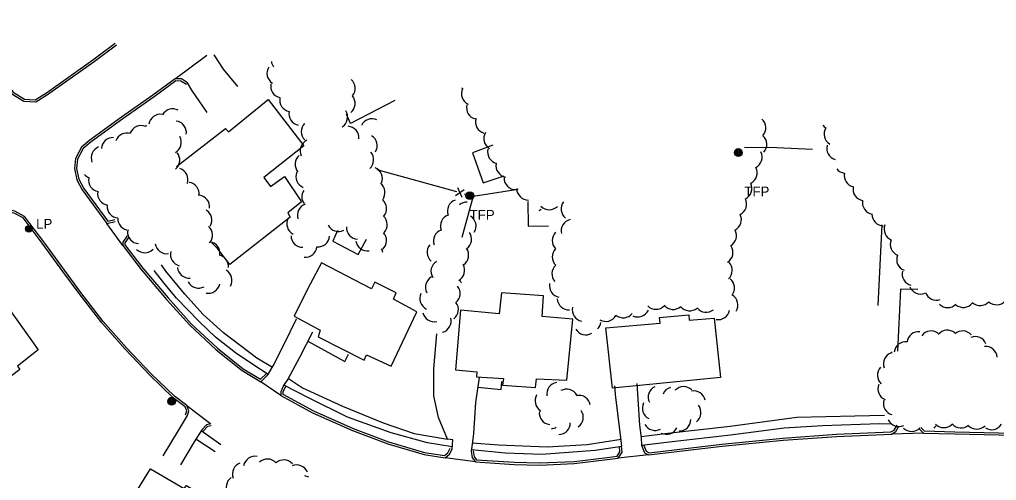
# Model space of a CAD drawing. Extents: x 2402803 to 2427059, y 6985292 to 6997652.
# Drawn here: x 2404570.8 to 2405044.7, y 6992066.5 to 6992290.2 of the extents above; entities that cross this region are included whole.
import ezdxf

# ---------------------------------------------------------------- set-up
doc = ezdxf.new("R2010")
doc.units = 0
for name, color, linetype in [('p_dtm sidewalk', 7, 'Continuous'), ('p_road - paved curb', 7, 'Continuous'), ('p_structure building', 7, 'Continuous'), ('p_structure fence', 7, 'Continuous'), ('p_utility manhole', 7, 'Continuous'), ('p_veg woods', 7, 'Continuous')]:
    doc.layers.add(name, color=color, linetype=linetype)

msp = doc.modelspace()

# ---------------------------------------------------------------- linework, layer by layer
at = {"layer": 'p_dtm sidewalk'}
for points in [[(2404693.43, 6992121.31), (2404685.84, 6992125.89), (2404669.74, 6992138.08), (2404659.78, 6992147.09), (2404650.98, 6992156.9), (2404641.77, 6992168.04), (2404639.56, 6992171.15)], [(2404691.36, 6992117.94), (2404683.87, 6992122.69), (2404675.57, 6992128.46), (2404665.76, 6992135.97), (2404657.84, 6992143.63), (2404646.95, 6992154.94), (2404640.81, 6992162.46), (2404636.06, 6992168.36)], [(2404710.64, 6992134.07), (2404728.58, 6992124.22), (2404730.31, 6992127.7)], [(2404780.71, 6992082.87), (2404768.69, 6992084.77), (2404751.05, 6992089.64), (2404729.83, 6992097.24), (2404711.23, 6992106.34), (2404699.01, 6992112.76)], [(2404701.17, 6992115.96), (2404708.06, 6992111.49), (2404727.5, 6992102.51), (2404747.22, 6992094.5), (2404762.19, 6992089.29), (2404778.32, 6992086.52)], [(2404793.05, 6992111.72), (2404804.42, 6992110.55), (2404804.76, 6992114.45)], [(2404990.47, 6992097.93), (2404976.01, 6992097.71), (2404947.85, 6992097.11), (2404915.54, 6992092.63), (2404885.35, 6992089.26), (2404872.29, 6992087.57)], [(2404872.56, 6992083.53), (2404887.41, 6992085.41), (2404915.65, 6992088.67), (2404941.77, 6992092.04), (2404960.23, 6992093.11), (2404987.9, 6992094.1), (2404993.6, 6992093.97)], [(2404658.86, 6992090.66), (2404668.4, 6992083.89)], [(2404656.35, 6992086.73), (2404665.65, 6992080.48)], [(2404862.62, 6992086.35), (2404846.16, 6992083.76), (2404826.81, 6992082.62), (2404803.15, 6992083.53), (2404790.42, 6992084.55)], [(2404789.97, 6992081.48), (2404806.41, 6992079.91), (2404824.08, 6992079.29), (2404850.08, 6992081.11), (2404862.9, 6992083.08)]]:
    msp.add_lwpolyline(points, dxfattribs=at)
at = {"layer": 'p_road - paved curb'}
for points in [[(2404541.89, 6992289.6), (2404551.55, 6992275.14), (2404561.19, 6992261.59), (2404566.97, 6992254.18), (2404572.84, 6992250.5), (2404578.63, 6992250.18), (2404584.37, 6992253.74), (2404606.98, 6992269.73), (2404617.83, 6992277.89)], [(2404542.72, 6992290.16), (2404552.37, 6992275.71), (2404561.99, 6992262.19), (2404567.65, 6992254.93), (2404573.15, 6992251.48), (2404578.37, 6992251.2), (2404583.82, 6992254.57), (2404606.39, 6992270.54), (2404617.23, 6992278.69)], [(2404661.68, 6992272.65), (2404646.41, 6992261.38)], [(2404676.64, 6992257.7), (2404669.7, 6992266.11), (2404665.19, 6992273.04)], [(2404652.23, 6992259.49), (2404649.28, 6992261.33), (2404646.31, 6992261.36), (2404635.49, 6992253.51), (2404620.25, 6992242.8), (2404604.83, 6992231.56), (2404600.82, 6992228.26), (2404597.96, 6992222.7), (2404597.35, 6992217.8), (2404598.57, 6992212.36), (2404601.12, 6992207.56), (2404613.1, 6992191.23), (2404617.13, 6992192.08)], [(2404651.7, 6992258.64), (2404648.99, 6992260.33), (2404646.63, 6992260.36), (2404636.07, 6992252.7), (2404620.83, 6992241.99), (2404605.44, 6992230.77), (2404601.61, 6992227.62), (2404598.93, 6992222.4), (2404598.36, 6992217.85), (2404599.52, 6992212.71), (2404601.97, 6992208.09), (2404613.52, 6992192.34), (2404616.92, 6992193.06)], [(2404661.83, 6992245.03), (2404654.38, 6992255.84), (2404652.23, 6992259.49)], [(2404652.26, 6992097.97), (2404652.95, 6992100.23), (2404651.9, 6992102.87), (2404645.97, 6992107.33), (2404634.67, 6992118.26), (2404622.7, 6992130.84), (2404611.38, 6992143.67), (2404600.52, 6992157.75), (2404592.54, 6992168.48), (2404582.61, 6992182.29), (2404573.2, 6992194.65), (2404568.54, 6992197.23), (2404561.85, 6992198.22), (2404556.52, 6992196.03), (2404531.05, 6992178.19), (2404508.81, 6992162.33), (2404508.06, 6992160.26), (2404509.4, 6992157.39)], [(2404651.3, 6992098.26), (2404651.89, 6992100.19), (2404651.07, 6992102.24), (2404645.32, 6992106.57), (2404633.96, 6992117.56), (2404621.96, 6992130.16), (2404610.61, 6992143.03), (2404599.72, 6992157.15), (2404591.73, 6992167.89), (2404581.81, 6992181.7), (2404572.53, 6992193.88), (2404568.21, 6992196.27), (2404561.98, 6992197.19), (2404557, 6992195.15), (2404531.63, 6992177.37), (2404509.64, 6992161.7), (2404509.14, 6992160.31), (2404510.31, 6992157.81)], [(2404620.82, 6992180.5), (2404613.1, 6992191.23)], [(2404622.95, 6992185.18), (2404620.93, 6992182.18), (2404620.82, 6992180.5), (2404629.77, 6992168.81), (2404642.07, 6992154.37), (2404653.34, 6992141.81), (2404666.12, 6992129.84), (2404678.75, 6992119.91), (2404687.86, 6992114.38), (2404691.24, 6992117.74)], [(2404623.78, 6992184.62), (2404621.91, 6992181.85), (2404621.84, 6992180.81), (2404630.55, 6992169.44), (2404642.82, 6992155.03), (2404654.06, 6992142.51), (2404666.77, 6992130.6), (2404679.32, 6992120.73), (2404687.71, 6992115.64), (2404690.53, 6992118.45)], [(2404691.24, 6992117.74), (2404693.87, 6992122.03), (2404698.98, 6992132.31), (2404705.06, 6992144.86)], [(2404712.94, 6992138.51), (2404706.52, 6992126.14), (2404700.98, 6992115.59), (2404698.85, 6992112.53)], [(2404780.59, 6992081.67), (2404781.05, 6992086.23), (2404778.32, 6992086.52), (2404774.02, 6992096.96), (2404771.81, 6992107.58), (2404771.7, 6992120.73), (2404773.13, 6992137.62)], [(2404697.56, 6992107.75), (2404687.86, 6992114.38)], [(2404698.85, 6992112.53), (2404697.57, 6992109.46), (2404697.56, 6992107.75), (2404712.87, 6992099.31), (2404732.23, 6992090.78), (2404749.39, 6992084.29), (2404767.04, 6992079.12), (2404777.24, 6992077.5), (2404779.41, 6992079.19), (2404780.59, 6992081.67)], [(2404699.77, 6992112.15), (2404698.57, 6992109.26), (2404698.56, 6992108.34), (2404713.31, 6992100.21), (2404732.61, 6992091.71), (2404749.71, 6992085.24), (2404767.26, 6992080.1), (2404776.97, 6992078.56), (2404778.61, 6992079.83), (2404779.69, 6992082.1)], [(2404793.72, 6992116.52), (2404792.03, 6992104.37), (2404790.98, 6992089.19), (2404790.52, 6992085.26), (2404789.87, 6992080.77)], [(2404862.9, 6992083.08), (2404862.55, 6992087.17), (2404859.83, 6992108.18), (2404859.59, 6992112.45)], [(2404870.19, 6992113.53), (2404870.65, 6992105.89), (2404871.56, 6992093.24), (2404872.35, 6992087.12), (2404872.56, 6992083.53)], [(2404651.9, 6992102.87), (2404663.58, 6992093.93)], [(2404640.5, 6992078.43), (2404648.38, 6992091.6), (2404652.26, 6992097.97)], [(2404663.58, 6992093.93), (2404661.52, 6992093.52), (2404659.13, 6992091.09)], [(2404873.49, 6992083.9), (2404874.8, 6992080.62), (2404876.14, 6992079.92), (2404911.49, 6992084.06), (2404941.09, 6992086.98), (2404967.15, 6992088.88), (2404993.52, 6992090), (2404995.13, 6992090.9), (2404996.46, 6992093.28)], [(2405007.32, 6992091.38), (2405009.28, 6992089.51), (2405024.45, 6992089.08), (2405060.27, 6992088.33), (2405062.59, 6992089.22), (2405063.71, 6992093.31)], [(2405008.01, 6992092.1), (2405009.69, 6992090.5), (2405024.47, 6992090.08), (2405060.09, 6992089.33), (2405061.76, 6992089.97), (2405062.75, 6992093.57)], [(2404659.13, 6992091.09), (2404655.43, 6992085.29), (2404648.84, 6992074)], [(2404663.78, 6992092.95), (2404662.02, 6992092.6), (2404659.84, 6992090.39)], [(2404872.56, 6992083.53), (2404874.01, 6992079.9), (2404875.95, 6992078.89), (2404911.6, 6992083.07), (2404941.18, 6992085.98), (2404967.21, 6992087.88), (2404993.8, 6992089.01), (2404995.86, 6992090.16), (2404997.33, 6992092.79)], [(2405009.28, 6992089.51), (2404993.8, 6992089.01)], [(2404789.87, 6992080.77), (2404790.35, 6992077.45), (2404792.01, 6992075.5), (2404810.75, 6992074.29), (2404823.15, 6992073.98), (2404839.86, 6992074.74), (2404855.9, 6992076.6), (2404861.24, 6992077.36), (2404863.05, 6992080.17), (2404862.87, 6992083.06)], [(2404790.86, 6992080.91), (2404791.3, 6992077.88), (2404792.5, 6992076.47), (2404810.79, 6992075.29), (2404823.14, 6992074.98), (2404839.78, 6992075.74), (2404855.77, 6992077.59), (2404860.65, 6992078.29), (2404862.03, 6992080.44), (2404861.87, 6992083)], [(2404875.95, 6992078.89), (2404861.24, 6992077.36)], [(2404792.01, 6992075.5), (2404777.24, 6992077.5)]]:
    msp.add_lwpolyline(points, dxfattribs=at)
at = {"layer": 'p_structure building'}
for points in [[(2404646.94, 6992218.82), (2404670.7, 6992237.28), (2404672.08, 6992235.74), (2404691.42, 6992251.4), (2404708.61, 6992228.9), (2404689.34, 6992213.52), (2404692.53, 6992209.19), (2404699.35, 6992213.92), (2404707.63, 6992201.74), (2404700.97, 6992196.35), (2404702.04, 6992194.31), (2404672.75, 6992171.26), (2404666.87, 6992178.97), (2404664.09, 6992181.83)], [(2404752.81, 6992250.86), (2404731.25, 6992239.75), (2404729.35, 6992244.18)], [(2404800.37, 6992229.13), (2404790.57, 6992225.53), (2404795.66, 6992210.88), (2404805.95, 6992214.3)], [(2404817.3, 6992201.84), (2404817.51, 6992189.94), (2404827.44, 6992189.99)], [(2404725, 6992187.83), (2404722.81, 6992182.56), (2404735.01, 6992176.06), (2404739.05, 6992183.58)], [(2405006.51, 6992159.13), (2404998.18, 6992159.35), (2404996.62, 6992129.17)], [(2404676.85, 6992041.3), (2404672.48, 6992032.04), (2404664.07, 6992020.02), (2404653.58, 6992026.34), (2404652.34, 6992023.84), (2404640.06, 6992030.91), (2404641.33, 6992033.15), (2404619.25, 6992046.87), (2404626.4, 6992059.28), (2404634.26, 6992072.19), (2404650.66, 6992062.5), (2404651.82, 6992064.11), (2404663.97, 6992056.49), (2404664.72, 6992058.1), (2404671.86, 6992053.67)]]:
    msp.add_lwpolyline(points, dxfattribs=at)
for points in [[(2404717.25, 6992172.1), (2404710.39, 6992159.3), (2404704.04, 6992146.14), (2404716.68, 6992139.44), (2404715.58, 6992136.14), (2404737.98, 6992124.82), (2404739.04, 6992127.43), (2404751.07, 6992121.88), (2404763.54, 6992148.23), (2404752.21, 6992154.53), (2404753.45, 6992157.48), (2404743.19, 6992162.78), (2404741.56, 6992159.53)], [(2404803.51, 6992147.41), (2404784.61, 6992149.17), (2404782.27, 6992120.14), (2404792.63, 6992119.23), (2404792.42, 6992116.76), (2404805.56, 6992116), (2404805.14, 6992112.79), (2404821.13, 6992111.58), (2404821.54, 6992115.79), (2404836.31, 6992115.1), (2404839.17, 6992144.81), (2404824.34, 6992146.11), (2404824.96, 6992156.13), (2404804.59, 6992157.51)], [(2404533.94, 6992135.06), (2404556.95, 6992151.83), (2404558.35, 6992150.97), (2404562.58, 6992153.93), (2404579.86, 6992129.82), (2404569.81, 6992121.95), (2404570.98, 6992120.28), (2404558.02, 6992110.61), (2404556.51, 6992112.25), (2404537.1, 6992098.37), (2404516.39, 6992124.74), (2404532.51, 6992136.15)], [(2404855.2, 6992140.53), (2404881.62, 6992142.83), (2404881.26, 6992145.61), (2404895.41, 6992146.81), (2404895.64, 6992144.31), (2404907.77, 6992145.23), (2404910.85, 6992116.37), (2404858.36, 6992111.31)]]:
    msp.add_lwpolyline(points, close=True, dxfattribs=at)
at = {"layer": 'p_structure fence'}
for p, q in [((2404744.13, 6992217.34), (2404782.67, 6992206.64)), ((2404782.34, 6992204.69), (2404786.49, 6992207.69)), ((2404785.42, 6992203.83), (2404783.41, 6992208.54)), ((2404790.82, 6992204.38), (2404812.6, 6992207.9)), ((2404989.15, 6992190.47), (2404987.16, 6992151.43))]:
    msp.add_line(p, q, dxfattribs=at)
for points in [[(2404922.39, 6992228.21), (2404938.08, 6992228.13), (2404955.46, 6992227.2)], [(2404786.53, 6992205.57), (2404790.82, 6992204.38), (2404785.39, 6992184.34)]]:
    msp.add_lwpolyline(points, dxfattribs=at)
at = {"layer": 'p_utility manhole'}
for centre, radius in [((2404919.47, 6992225.62), 1.9), ((2404919.47, 6992225.62), 1.44), ((2404919.47, 6992225.62), 0.973), ((2404919.47, 6992225.62), 0.539), ((2404919.47, 6992225.62), 0.192), ((2404789.22, 6992204.68), 1.9), ((2404789.22, 6992204.68), 1.44), ((2404789.22, 6992204.68), 0.973), ((2404789.22, 6992204.68), 0.539), ((2404789.22, 6992204.68), 0.192), ((2404575.26, 6992188.63), 1.6), ((2404575.26, 6992188.63), 1.3), ((2404575.26, 6992188.63), 1), ((2404575.26, 6992188.63), 0.539), ((2404575.26, 6992188.63), 0.192), ((2404644.54, 6992104.94), 1.9), ((2404644.54, 6992104.94), 1.44), ((2404644.54, 6992104.94), 0.973), ((2404644.54, 6992104.94), 0.539), ((2404644.54, 6992104.94), 0.192)]:
    msp.add_circle(centre, radius, dxfattribs=at)
at = {"layer": 'p_veg woods'}
for centre, start, end in [((2404698.52, 6992270.62), 187.5953, 217.3769), ((2404696.46, 6992264.05), 147.3126, 237.3126), ((2404728, 6992256.66), 320.6552, 50.6552), ((2404698.26, 6992257.78), 168.1074, 258.1074), ((2404790.83, 6992254.13), 154.3811, 244.3811), ((2404788.36, 6992261.68), 236.3454, 243.5003), ((2404702.63, 6992251.12), 168.6201, 258.6201), ((2404727.91, 6992249.49), 309.3353, 39.3353), ((2404645.05, 6992241.18), 61.4215, 151.4215), ((2404707.06, 6992244.5), 169.0903, 259.0903), ((2404724.25, 6992242.79), 302.8563, 32.8563), ((2404793.26, 6992247.38), 166.3257, 256.3257), ((2404639.14, 6992238.55), 82.0383, 172.0383), ((2404646.07, 6992235.31), 352.6268, 82.6268), ((2404741.75, 6992236.33), 64.9665, 154.9665), ((2404797.65, 6992240.44), 163.2454, 253.2454), ((2404927.18, 6992237.56), 318.4191, 48.4191), ((2404629.73, 6992233.05), 68.4077, 158.4077), ((2404637.05, 6992235.94), 148.0045, 157.1408), ((2404713.07, 6992235.84), 136.0943, 226.0943), ((2404729.78, 6992232.7), 356.0019, 86.0019), ((2404964.96, 6992242.33), 217.227, 238.1705), ((2404966.78, 6992234.55), 148.1705, 238.1705), ((2404616.11, 6992227.2), 86.8173, 176.8173), ((2404622.87, 6992229.44), 71.5976, 161.5976), ((2404643.58, 6992230.61), 299.4949, 29.4949), ((2404712.52, 6992226.47), 115.7163, 205.7163), ((2404738.64, 6992228.95), 328.575, 58.575), ((2404801.63, 6992232.44), 149.7267, 239.7267), ((2404927.65, 6992229.57), 318.4191, 48.4191), ((2404611.17, 6992223.05), 111.0755, 201.0755), ((2404736.91, 6992222.09), 311.6229, 41.6229), ((2404803.5, 6992225.84), 166.3511, 256.3511), ((2404925.38, 6992223.43), 296.5303, 26.5303), ((2404967.99, 6992227.68), 164.1821, 254.1821), ((2404642.84, 6992221.91), 309.8405, 39.8405), ((2404710.08, 6992219.94), 131.4348, 221.4348), ((2404646.83, 6992212.42), 341.8262, 71.8262), ((2404741.2, 6992212.98), 337.8909, 67.8909), ((2404807.54, 6992219.28), 170.118, 260.118), ((2404922.94, 6992215.76), 297.1739, 27.1739), ((2404971.77, 6992221.14), 216.9672, 260.4171), ((2404606.6, 6992218.68), 221.0876, 249.0131), ((2404609.91, 6992212.22), 169.3967, 259.3967), ((2404710.53, 6992213.96), 157.9095, 247.9095), ((2404811.49, 6992213.28), 180.1324, 270.1324), ((2404976.46, 6992214.47), 168.2498, 258.2498), ((2404652.23, 6992205.55), 351.8597, 81.8597), ((2404713.36, 6992204.1), 147.0006, 215.6901), ((2404742.41, 6992206.12), 323.1114, 53.1114), ((2404817.61, 6992208.23), 180.3263, 270.3263), ((2404920.41, 6992208.22), 296.5514, 26.5514), ((2404980.77, 6992207.86), 169.7456, 259.7456), ((2404614.28, 6992205.74), 172.1089, 262.1089), ((2404657.29, 6992199.33), 352.1582, 82.1582), ((2404743.19, 6992198.34), 320.6093, 50.6093), ((2404783.96, 6992197.17), 109.817, 199.817), ((2404917.87, 6992200.64), 296.5218, 26.5218), ((2404985.29, 6992201.34), 170.4519, 260.4519), ((2404618.9, 6992199.49), 175.3795, 265.3795), ((2404658.44, 6992192.86), 329.1363, 59.1363), ((2404711.18, 6992195.23), 108.7916, 198.7916), ((2404787.86, 6992195.89), 89.843, 129.5127), ((2404819.94, 6992202.24), 301.7914, 313.5695), ((2404827.74, 6992203.51), 224.408, 314.408), ((2404839.16, 6992198.25), 142.2752, 232.2752), ((2404624.08, 6992193.54), 176.924, 266.924), ((2404706.09, 6992190.98), 152.0323, 242.0323), ((2404743.53, 6992190.56), 317.521, 47.521), ((2404780.57, 6992189.94), 109.9532, 199.9532), ((2404786.58, 6992189.99), 328.5206, 58.5206), ((2404839.19, 6992187.59), 103.6357, 193.6357), ((2404915.3, 6992193.09), 296.251, 26.251), ((2404989.93, 6992195.66), 178.7636, 268.7636), ((2404658.75, 6992185.55), 318.6732, 48.6732), ((2404725.6, 6992192.93), 206.3529, 296.3529), ((2404735.01, 6992189.23), 177.3978, 267.3978), ((2404777.18, 6992182.7), 110.0537, 200.0537), ((2404912.93, 6992185.27), 298.7976, 28.7976), ((2404995.84, 6992188.41), 158.0707, 248.0707), ((2404628.78, 6992187.03), 176.3527, 266.3527), ((2404708.11, 6992185.29), 181.5361, 271.5361), ((2404715.57, 6992185.5), 264.8423, 354.8423), ((2404743.15, 6992182.94), 312.0786, 42.0786), ((2404784.42, 6992183.59), 305.727, 35.727), ((2404834.81, 6992182.92), 134.535, 224.535), ((2404998.86, 6992181.06), 157.8451, 247.8451), ((2404631.48, 6992182.64), 226.3045, 316.3045), ((2404642.1, 6992182.18), 189.2088, 279.2088), ((2404662.37, 6992176.68), 352.6689, 82.6689), ((2404709.41, 6992180.45), 264.3531, 354.3531), ((2404739.53, 6992183.57), 189.0859, 279.0859), ((2404741.47, 6992176.11), 10.6786, 28.4758), ((2404774.11, 6992177.29), 140.3559, 230.3559), ((2404782.99, 6992175.79), 304.7084, 34.7084), ((2404834.85, 6992174.96), 135.1028, 225.1028), ((2404911.24, 6992177.18), 302.4363, 32.4363), ((2404649.63, 6992176.15), 165.9996, 255.9996), ((2404666.46, 6992170.29), 355.956, 76.8839), ((2405001.95, 6992173.75), 158.5618, 248.5618), ((2404653.06, 6992170.3), 184.2195, 274.2195), ((2404776.01, 6992168), 121.6852, 211.6852), ((2404781.06, 6992168.43), 299.542, 29.542), ((2404834.7, 6992166.77), 132.306, 222.306), ((2404910.86, 6992168.4), 313.5487, 43.5487), ((2404668.17, 6992163.64), 330.0477, 60.0477), ((2404773.33, 6992160.27), 118.6296, 208.6296), ((2404911.98, 6992159.89), 321.7676, 51.7676), ((2405004.59, 6992166.69), 165.8574, 255.8574), ((2404657.58, 6992165.47), 208.2419, 298.2419), ((2404662.31, 6992162.96), 259.0527, 349.0527), ((2404778.92, 6992157.26), 308.9948, 38.9948), ((2404780.09, 6992159.89), 25.4834, 39.3283), ((2404833.48, 6992160.93), 169.208, 259.208), ((2405007.94, 6992162.59), 202.092, 292.092), ((2404770.6, 6992154.77), 154.3459, 244.3459), ((2404913.62, 6992151.66), 327.6457, 57.6457), ((2405015.55, 6992159.6), 199.6069, 289.6069), ((2404778.02, 6992149.39), 307.8931, 37.8931), ((2404837.3, 6992154.93), 182.8116, 272.8116), ((2404844.54, 6992149.39), 168.7131, 258.7131), ((2404879.46, 6992155.2), 225.5978, 315.5978), ((2404887.83, 6992155.13), 220.2376, 310.2376), ((2404895.83, 6992154.46), 219.8686, 309.8686), ((2404903.9, 6992153.75), 218.355, 308.355), ((2405021.01, 6992156.03), 225.0709, 315.0709), ((2405028.62, 6992156.1), 230.6755, 320.6755), ((2405036.77, 6992156.99), 227.8903, 317.8903), ((2405044.78, 6992157.39), 227.6465, 317.6465), ((2404771.89, 6992149.14), 192.8891, 282.8891), ((2404774.58, 6992143.93), 284.1015, 14.1015), ((2404855.23, 6992149.33), 239.3968, 329.3968), ((2404863.62, 6992151.08), 231.0097, 321.0097), ((2404870.69, 6992151.46), 245.3513, 335.3513), ((2404909.71, 6992150.19), 259.5154, 349.5154), ((2404847.26, 6992144.06), 314.2546, 350.736), ((2404845.52, 6992142.78), 210.2097, 300.2097), ((2405006.93, 6992133.02), 83.2954, 173.2954), ((2405013.09, 6992133.38), 53.7475, 143.7475), ((2405020.82, 6992133.74), 49.8047, 139.8047), ((2405028.22, 6992133.39), 41.1987, 131.1987), ((2405034.39, 6992130.69), 22.1657, 112.1657), ((2405000.73, 6992128.12), 83.2954, 173.2954), ((2405039.39, 6992125.91), 4.7375, 94.7375), ((2404995.51, 6992123.02), 108.8159, 198.8159), ((2404999.35, 6992129.8), 189.6772, 196.5954), ((2404992.62, 6992117.58), 137.4946, 227.4946), ((2404832.2, 6992108.44), 99.5611, 189.5611), ((2404992.87, 6992110.91), 157.0775, 247.0775), ((2404826.49, 6992105.19), 149.3639, 239.3639), ((2404836.19, 6992105.15), 29.1974, 119.1974), ((2404842.1, 6992102.11), 11.0177, 101.0177), ((2404881.39, 6992106.91), 116.1929, 206.1929), ((2404888.15, 6992106.23), 106.5669, 157.4576), ((2404893.02, 6992106.39), 46.693, 136.693), ((2404897.83, 6992104.31), 10.792, 100.792), ((2404878.57, 6992101.55), 153.2743, 243.2743), ((2404895.71, 6992099.45), 308.1302, 38.1302), ((2404995.49, 6992103.84), 164.0027, 254.0027), ((2404828.56, 6992099.25), 173.1475, 263.1475), ((2404838.6, 6992097.18), 304.9189, 34.9189), ((2404832.32, 6992094.4), 271.2212, 1.2212), ((2404879.09, 6992096.39), 208.5604, 298.5604), ((2404890.81, 6992096.15), 269.0252, 359.0252), ((2404997.38, 6992098.28), 204.3639, 294.3639), ((2405019.17, 6992097.75), 225.0577, 315.0577), ((2405027.48, 6992097.6), 220.6634, 310.6634), ((2405042.31, 6992096.77), 237.9696, 327.9696), ((2404827.96, 6992097.1), 278.2675, 304.0826), ((2404884.61, 6992094.51), 243.2742, 333.2742), ((2405003.49, 6992095.94), 225.8034, 315.8034), ((2405010.63, 6992096.06), 312.2407, 324.7264), ((2405035.15, 6992097.04), 225.0305, 315.0305), ((2404679.68, 6992069.61), 110.4112, 200.4112), ((2404685.04, 6992072.61), 79.4548, 169.4548), ((2404691, 6992071.23), 42.9989, 132.9989), ((2404698.95, 6992070.79), 42.4766, 132.4766), ((2404705.2, 6992068.36), 23.2672, 113.2672), ((2404676.71, 6992063.29), 125.706, 215.706), ((2404708.39, 6992063.08), 61.8784, 82.1502)]:
    msp.add_arc(centre, 5.65, start, end, dxfattribs=at)

# ---------------------------------------------------------------- texts
at = {"layer": 'p_utility manhole'}
for s, p in [('  TFP', (2404918.84, 6992204.3)), ('  TFP', (2404785.56, 6992192.96)), ('  LP', (2404575.26, 6992188.63))]:
    msp.add_text(s, height=4.8, dxfattribs=at).set_placement(p)

doc.saveas('drawing.dxf')
